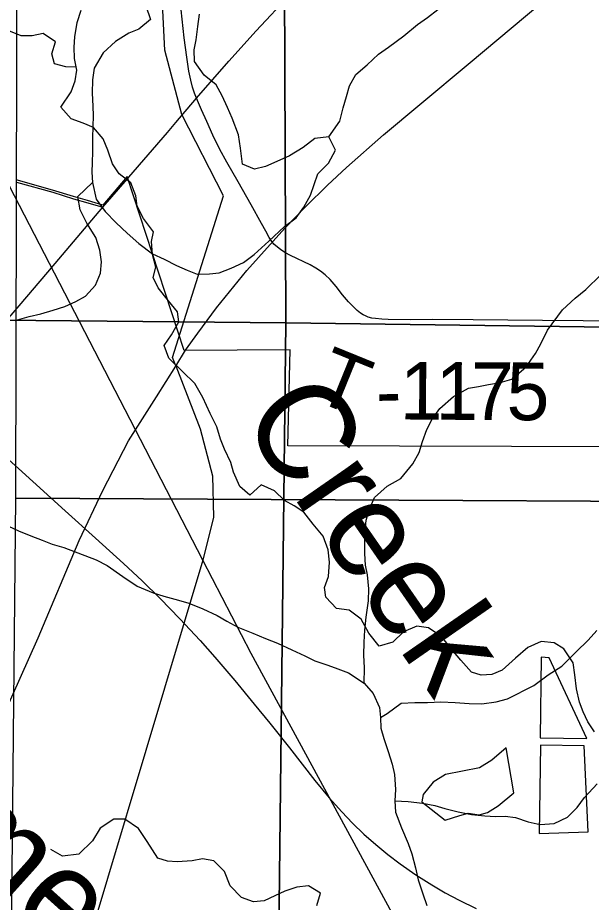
# Model space of a CAD drawing. Extents: x 0 to 34, y 0 to 22.
# Drawn here: x 14.858 to 15.423, y 18.662 to 19.533 of the extents above; entities that cross this region are included whole.
import ezdxf

# ---------------------------------------------------------------- set-up
doc = ezdxf.new("R2010")
doc.units = 0
for name, color, linetype in [('GM_X_Corporation', 7, 'Continuous'), ('GM_X_County_Road', 7, 'Continuous'), ('GM_X_Major_River_Text', 7, 'Continuous'), ('GM_X_Minor_Lake', 7, 'Continuous'), ('GM_X_Minor_River', 7, 'Continuous'), ('GM_X_Minor_River_Text', 7, 'Continuous'), ('GM_X_Rail_Line', 7, 'Continuous'), ('GM_X_Section', 7, 'Continuous'), ('GM_X_State_Route', 7, 'Continuous'), ('GM_X_Township_Road', 7, 'Continuous'), ('GM_X_Township_Road_Text', 7, 'Continuous'), ('GM_X_US_Route', 7, 'Continuous')]:
    doc.layers.add(name, color=color, linetype=linetype)

msp = doc.modelspace()

# ---------------------------------------------------------------- linework, layer by layer
at = {"layer": 'GM_X_Corporation'}
msp.add_lwpolyline([(15.45417, 19.1104), (15.1237, 19.1114), (15.12607, 19.2058), (15.02171, 19.20532), (14.96561, 19.37647), (14.94135, 19.3484), (14.92646, 19.35278), (14.91245, 19.35687), (14.89197, 19.36321), (14.85618, 19.37325)], dxfattribs=at)
at = {"layer": 'GM_X_County_Road'}
msp.add_lwpolyline([(15.03381, 19.45386), (15.03194, 19.45862), (15.02996, 19.46466), (15.02812, 19.47144), (15.02626, 19.48021), (15.02417, 19.49414), (15.02159, 19.51302), (15.01863, 19.54078), (15.01661, 19.56864), (15.01311, 19.6183), (15.01094, 19.64916), (15.01077, 19.66153), (15.01118, 19.67391), (15.01207, 19.68625), (15.01362, 19.69854), (15.01977, 19.7353), (15.0205, 19.74149)], dxfattribs=at)
at = {"layer": 'GM_X_Minor_Lake'}
for points in [[(14.98374, 19.54469), (14.98841, 19.53104), (14.97709, 19.52183), (14.96725, 19.51758), (14.95402, 19.50949), (14.94196, 19.49838), (14.93296, 19.48311), (14.93116, 19.47169), (14.93088, 19.45876), (14.93175, 19.44584), (14.93183, 19.43634), (14.93154, 19.42569), (14.93125, 19.41466), (14.93136, 19.40098), (14.93107, 19.39033), (14.93077, 19.38082), (14.93123, 19.37056), (14.93479, 19.35424), (14.94363, 19.34214), (14.95474, 19.33082), (14.96546, 19.32063), (14.97694, 19.31045), (14.99032, 19.30029), (15.00176, 19.29505), (15.01396, 19.28906), (15.02464, 19.2842), (15.03455, 19.28047), (15.04671, 19.28056), (15.05619, 19.28177), (15.06793, 19.28642), (15.08004, 19.29183), (15.09061, 19.29989), (15.10494, 19.31292), (15.1204, 19.32749), (15.1321, 19.33594), (15.13962, 19.34626), (15.14598, 19.35809), (15.14969, 19.36876), (15.1534, 19.37905), (15.16395, 19.38978), (15.17069, 19.40237), (15.16412, 19.41563), (15.15046, 19.41401), (15.13875, 19.40518), (15.12552, 19.39709), (15.11303, 19.3913), (15.10168, 19.38627), (15.09106, 19.38391), (15.07924, 19.38877), (15.07721, 19.40434), (15.07521, 19.41763), (15.06899, 19.43393), (15.06435, 19.44454), (15.05893, 19.45591), (15.05314, 19.46689), (15.04129, 19.47631), (15.03168, 19.48992), (15.03159, 19.50133), (15.0334, 19.51122), (15.0352, 19.52416), (15.03661, 19.53634)], [(15.37232, 18.82386), (15.4186, 18.82318), (15.38146, 18.90248), (15.3735, 18.90329)], [(15.3735, 18.90329), (15.37232, 18.82386)], [(15.33887, 18.81381), (15.32477, 18.80174), (15.31259, 18.79422), (15.29588, 18.7909), (15.27917, 18.78759), (15.26698, 18.78007), (15.25705, 18.76797), (15.25588, 18.76076), (15.27893, 18.74274), (15.29337, 18.74721), (15.30135, 18.74944), (15.31234, 18.74785), (15.32071, 18.75008), (15.33099, 18.75685), (15.34661, 18.76967)], [(15.34661, 18.76967), (15.33887, 18.81381)], [(15.37144, 18.7296), (15.41964, 18.73119), (15.41591, 18.81597), (15.37266, 18.81664)], [(15.37266, 18.81664), (15.37144, 18.7296)]]:
    msp.add_lwpolyline(points, dxfattribs=at)
at = {"layer": 'GM_X_Minor_River'}
for points in [[(15.16412, 19.41563), (15.17501, 19.43091), (15.17832, 19.44425), (15.18165, 19.45529), (15.1846, 19.46596), (15.19096, 19.47704), (15.2019, 19.48662), (15.21321, 19.49697), (15.22303, 19.50388), (15.23814, 19.51502), (15.25172, 19.52615), (15.26154, 19.53306), (15.27173, 19.54112), (15.28229, 19.5507), (15.29396, 19.56333), (15.30793, 19.5737), (15.31817, 19.57644), (15.32803, 19.57841), (15.34016, 19.58117), (15.35341, 19.58697), (15.36742, 19.59315), (15.38072, 19.59287), (15.40245, 19.59095)], [(15.00192, 19.21024), (15.00905, 19.22056), (15.01654, 19.23354), (15.01494, 19.24341), (15.00612, 19.25399), (14.99613, 19.26684), (14.99111, 19.27707), (14.99368, 19.28736), (14.99054, 19.29988), (14.9893, 19.31241), (14.9915, 19.32194), (14.98151, 19.33517), (14.97533, 19.34729), (14.97411, 19.35754), (14.96906, 19.37043), (14.95759, 19.37909), (14.95105, 19.38892), (14.94638, 19.40258), (14.94173, 19.41357), (14.93214, 19.4249), (14.92222, 19.42901), (14.91041, 19.43348), (14.90006, 19.44481), (14.91019, 19.46009), (14.91428, 19.47077), (14.91571, 19.48142), (14.91372, 19.49281), (14.91325, 19.50383), (14.91392, 19.5141), (14.91608, 19.52819), (14.92016, 19.54038)], [(14.91523, 19.4842), (14.90492, 19.48444), (14.89393, 19.48755), (14.89133, 19.49745), (14.89481, 19.50921), (14.88271, 19.51727), (14.87169, 19.51506), (14.86107, 19.51512), (14.84895, 19.52015), (14.8391, 19.52401), (14.82963, 19.52559), (14.81935, 19.52072), (14.80906, 19.51204), (14.79954, 19.5045), (14.78964, 19.4981), (14.78436, 19.49534), (14.77452, 19.4889)], [(14.85524, 19.23466), (14.86888, 19.23856), (14.88026, 19.24131), (14.89238, 19.24482), (14.90413, 19.24871), (14.91473, 19.25335), (14.92456, 19.25874), (14.93435, 19.26946), (14.93919, 19.28128), (14.94024, 19.2927), (14.93862, 19.30409), (14.93472, 19.31661), (14.92587, 19.33061), (14.9193, 19.34386), (14.91691, 19.35677), (14.93123, 19.37056)], [(15.19896, 18.87756), (15.19921, 18.89277), (15.19873, 18.90531), (15.199, 18.91786), (15.19967, 18.92965), (15.20108, 18.94259), (15.20322, 18.95857), (15.20351, 18.97036), (15.20225, 18.98442), (15.20027, 18.99391), (15.1998, 19.00531), (15.19972, 19.01519), (15.2, 19.02736), (15.20105, 19.03801), (15.20438, 19.04906), (15.20922, 19.0605), (15.22167, 19.07162), (15.23528, 19.07932), (15.24694, 19.09347), (15.2533, 19.10493), (15.25663, 19.1156), (15.26071, 19.12741), (15.26595, 19.13772), (15.27346, 19.14804), (15.28704, 19.15992), (15.30179, 19.16801), (15.31165, 19.16961), (15.32151, 19.17158), (15.33289, 19.17357), (15.34464, 19.17708), (15.3586, 19.18897), (15.36799, 19.20234), (15.37323, 19.21188), (15.37957, 19.22524), (15.3946, 19.24512), (15.40705, 19.25661), (15.41761, 19.26544), (15.43231, 19.27961)], [(15.42601, 18.8298), (15.41947, 18.83964), (15.41483, 18.84949), (15.41133, 18.85897), (15.40818, 18.87187), (15.40655, 18.88592), (15.40493, 18.89769), (15.3957, 18.91131), (15.38615, 18.91732), (15.3736, 18.91875), (15.36036, 18.91257), (15.34828, 18.90222), (15.33509, 18.89033), (15.32487, 18.88608), (15.31423, 18.88562), (15.30471, 18.88859), (15.29435, 18.9003), (15.28515, 18.91125), (15.27555, 18.92335), (15.26256, 18.93199), (15.25077, 18.93381), (15.2379, 18.92801), (15.22735, 18.91805), (15.2137, 18.91414), (15.20372, 18.927), (15.19601, 18.94062), (15.18415, 18.94966), (15.1716, 18.95109), (15.16125, 18.96242), (15.16004, 18.97191), (15.16375, 18.98258), (15.16477, 18.99666), (15.16353, 19.00881), (15.15848, 19.02246), (15.14888, 19.03418), (15.13967, 19.04589), (15.13012, 19.05228), (15.12058, 19.05754), (15.11062, 19.06697), (15.09765, 19.07295), (15.08634, 19.0626), (15.07639, 19.07127), (15.0702, 19.0853), (15.06746, 19.09478), (15.06127, 19.10804), (15.05739, 19.11789), (15.05387, 19.13003), (15.04731, 19.14329), (15.03996, 19.15882), (15.03224, 19.17283), (15.01999, 19.18453), (15.00658, 19.19773), (15.00192, 19.21024)], [(14.84855, 19.03236), (14.85847, 19.02749), (14.87067, 19.02264), (14.88172, 19.01854), (14.89163, 19.01443), (14.90305, 19.01109), (14.93506, 18.99916), (14.94575, 18.99354), (14.96103, 18.98263), (14.97517, 18.97323), (14.99118, 18.96651), (15.00146, 18.96316), (15.01593, 18.95947), (15.02621, 18.9565), (15.03993, 18.9509), (15.05405, 18.94416), (15.06359, 18.93853), (15.07465, 18.93291), (15.08914, 18.92693), (15.10172, 18.9217), (15.11353, 18.91685), (15.12764, 18.91049), (15.14061, 18.9045), (15.15053, 18.89964), (15.1631, 18.89517), (15.173, 18.89182), (15.18368, 18.88772), (15.19896, 18.87756), (15.20778, 18.86736), (15.21397, 18.85372), (15.21519, 18.84385), (15.21528, 18.83321), (15.2184, 18.82296), (15.22268, 18.81045), (15.22659, 18.79793), (15.22895, 18.78769), (15.22983, 18.77287), (15.22917, 18.76183), (15.23002, 18.75044), (15.23584, 18.73527), (15.24243, 18.71973), (15.24593, 18.7095), (15.24946, 18.69584), (15.25222, 18.68407), (15.25689, 18.67004), (15.26079, 18.65866)], [(15.21519, 18.84385), (15.22162, 18.8477), (15.23559, 18.85807), (15.24888, 18.85854), (15.26141, 18.85864), (15.27471, 18.85912), (15.28877, 18.85846), (15.30246, 18.85742), (15.31499, 18.85713), (15.32903, 18.85914), (15.3404, 18.86226), (15.36613, 18.87538), (15.38048, 18.88575), (15.3937, 18.89421), (15.40802, 18.90839), (15.41971, 18.91988), (15.42836, 18.92944)], [(15.22917, 18.76183), (15.24247, 18.76118), (15.25654, 18.75938), (15.26871, 18.75719), (15.27861, 18.75422), (15.29156, 18.75089), (15.30488, 18.74833), (15.3178, 18.7469), (15.32845, 18.74622), (15.33794, 18.74667), (15.34821, 18.74523), (15.36078, 18.74114), (15.37258, 18.73857), (15.38624, 18.73943), (15.39949, 18.74561), (15.40891, 18.75518), (15.41604, 18.76512), (15.42847, 18.77852)], [(15.15252, 18.65862), (15.15584, 18.67081), (15.144, 18.67795), (15.13261, 18.67672), (15.12087, 18.67283), (15.11103, 18.6682), (15.10043, 18.66318), (15.0898, 18.66234), (15.07799, 18.66644), (15.06688, 18.67814), (15.06145, 18.69216), (15.05072, 18.70273), (15.03969, 18.70455), (15.02945, 18.70257), (15.01464, 18.7017), (15.00514, 18.70239), (14.99561, 18.70536), (14.98522, 18.72163), (14.97676, 18.73449), (14.96301, 18.74352), (14.95237, 18.74382), (14.93877, 18.73497), (14.93127, 18.72237), (14.9177, 18.70935), (14.90177, 18.70733), (14.89032, 18.71371)]]:
    msp.add_lwpolyline(points, dxfattribs=at)
at = {"layer": 'GM_X_Rail_Line'}
msp.add_line((15.04011, 18.99876), (14.97339, 19.12768), dxfattribs=at)
for points in [[(14.97339, 19.12768), (14.72018, 19.6169), (14.4, 20.21397), (14.19264, 20.80375), (14.1778, 20.84702), (14.16173, 20.9)], [(15.01329, 19.19028), (15.01014, 19.19836), (15.06033, 19.35767), (15.01937, 19.43771), (15.00255, 19.501), (14.997, 19.61181), (14.99708, 19.69487), (15.00541, 19.73535), (15.01017, 19.77346), (14.99828, 19.87704), (14.9781, 20.30503), (14.97675, 20.37959), (14.99858, 20.4433), (15.03316, 20.51247), (15.08956, 20.60166), (15.18963, 20.75638), (15.28484, 20.9)], [(14.64516, 18.40212), (14.87779, 18.92228), (14.91806, 19.01821), (14.94146, 19.06727), (14.96667, 19.11634), (14.9736, 19.12713), (14.99445, 19.15961), (15.0135, 19.18973), (15.02287, 19.20546), (15.0351, 19.22223), (15.05365, 19.2471), (15.08333, 19.28393), (15.12084, 19.32584), (15.14146, 19.34714), (15.16276, 19.36803), (15.18145, 19.38534), (15.21814, 19.4175), (15.25387, 19.44745), (15.30347, 19.48882), (15.3862, 19.55849)], [(15.01329, 19.19028), (15.03751, 19.12811), (15.0494, 19.08167), (15.05059, 19.04119), (15.04011, 18.99876)], [(15.04011, 18.99876), (14.89003, 18.49791), (14.77587, 18.08165), (14.64474, 18.05058), (14.32955, 17.9691), (13.91678, 17.97559), (13.89038, 17.96958), (13.86935, 17.9605), (13.84404, 17.94417), (13.82606, 17.92493), (13.79728, 17.87135), (13.78402, 17.84741), (13.76278, 17.82947), (13.73567, 17.81573), (13.69777, 17.79733), (13.65703, 17.78154), (13.61658, 17.76725), (13.45712, 17.70773), (13.36788, 17.66963), (13.28339, 17.62439), (13.2404, 17.59882)], [(16.14636, 18.29525), (15.65156, 18.4846), (15.59517, 18.49371), (15.5224, 18.4919), (15.41506, 18.47188), (15.35867, 18.47916), (15.32774, 18.49373), (15.30955, 18.51193), (15.28045, 18.55198), (15.08763, 18.90695), (15.04011, 18.99876)]]:
    msp.add_lwpolyline(points, dxfattribs=at)
at = {"layer": 'GM_X_Section'}
for points in [[(14.95647, 20.23484), (15.11792, 20.23404), (15.1219, 19.23237), (14.10087, 19.24199), (14.10106, 20.24177)], [(15.97295, 20.22976), (16.12872, 20.22894), (16.12665, 19.21892), (15.1219, 19.23237), (15.11792, 20.23404)], [(15.70156, 20.06848), (15.86074, 20.06919), (15.86246, 19.05461), (14.85583, 19.05974), (14.8579, 20.06976)], [(15.1219, 19.23237), (15.11019, 18.22945), (14.09372, 18.2398), (14.10087, 19.24199)], [(16.12665, 19.21892), (16.11682, 18.21604), (15.11019, 18.22945), (15.1219, 19.23237)], [(15.86246, 19.05461), (15.85453, 18.04874), (14.84601, 18.05685), (14.85583, 19.05974)]]:
    msp.add_lwpolyline(points, close=True, dxfattribs=at)
at = {"layer": 'GM_X_State_Route'}
for p, q in [((14.96582, 19.37427), (14.96714, 19.37579)), ((14.94157, 19.34621), (14.96582, 19.37427))]:
    msp.add_line(p, q, dxfattribs=at)
for points in [[(15.03381, 19.45386), (15.06549, 19.49003), (15.09252, 19.52009), (15.12632, 19.55659), (15.14974, 19.58149), (15.1836, 19.61793), (15.20687, 19.64295), (15.25976, 19.6999), (15.28305, 19.72491), (15.29811, 19.7412)], [(14.96714, 19.37579), (15.00523, 19.41979), (15.01349, 19.42973), (15.03381, 19.45386)], [(14.80951, 19.19189), (14.82855, 19.21401), (14.85898, 19.24923), (14.88715, 19.28231), (14.94157, 19.34621)]]:
    msp.add_lwpolyline(points, dxfattribs=at)
at = {"layer": 'GM_X_Township_Road'}
for points in [[(15.45213, 19.23368), (15.41494, 19.23434), (15.37464, 19.23465), (15.34052, 19.23493), (15.30642, 19.2354), (15.26611, 19.23563), (15.24442, 19.23556), (15.22269, 19.23563), (15.21647, 19.23593), (15.21023, 19.23665), (15.20667, 19.23711), (15.20307, 19.23798), (15.20034, 19.23922), (15.19797, 19.24034), (15.19549, 19.24208), (15.19226, 19.24456), (15.18878, 19.24792), (15.18368, 19.25314), (15.17759, 19.25997), (15.17138, 19.26818), (15.16554, 19.27501), (15.16045, 19.27986), (15.1561, 19.28334), (15.15125, 19.28644), (15.14566, 19.28943), (15.12652, 19.29862), (15.12081, 19.30185), (15.11659, 19.30459), (15.11348, 19.30682), (15.11012, 19.31006), (15.10739, 19.31341), (15.1054, 19.31664), (15.10205, 19.32261), (15.0977, 19.33044), (15.08764, 19.3487), (15.07496, 19.3712), (15.06378, 19.39083), (15.05682, 19.40314), (15.04974, 19.4173), (15.0439, 19.43072), (15.0388, 19.44228), (15.03381, 19.45386)], [(14.85639, 19.37106), (14.89218, 19.36102), (14.91266, 19.35468), (14.92668, 19.35059), (14.94157, 19.34621)]]:
    msp.add_lwpolyline(points, dxfattribs=at)
at = {"layer": 'GM_X_US_Route'}
msp.add_lwpolyline([(14.82823, 19.11591), (14.85834, 19.08903), (14.90427, 19.04727), (14.93422, 19.02024), (14.96192, 18.99533), (14.98008, 18.97838), (14.99784, 18.961), (15.01729, 18.94094), (15.03728, 18.91977), (15.05192, 18.90318), (15.07143, 18.88024), (15.09046, 18.85682), (15.10608, 18.83827), (15.12559, 18.81387), (15.15048, 18.78167), (15.16438, 18.76467), (15.17687, 18.75089), (15.18762, 18.73975), (15.19878, 18.72902), (15.21036, 18.71874), (15.22231, 18.7089), (15.23464, 18.69953), (15.2499, 18.68893), (15.26557, 18.67893), (15.27893, 18.67112), (15.29259, 18.66381), (15.30926, 18.6556)], dxfattribs=at)

# ---------------------------------------------------------------- texts
at = {"layer": 'GM_X_Major_River_Text'}
msp.add_text('Jerome Fork', height=0.0947302, rotation=317.99227, dxfattribs=at).set_placement((14.58766, 18.88945))
at = {"layer": 'GM_X_Minor_River_Text'}
msp.add_text('Creek', height=0.094733, rotation=304.73512, dxfattribs=at).set_placement((15.07558, 19.13798))
at = {"layer": 'GM_X_Township_Road_Text'}
for s, rotation, p in [('T', 337.87629, (15.14688, 19.15734)), ('1', 359.49002, (15.23393, 19.13736)), ('1', 359.67434, (15.26913, 19.13705)), ('7', 359.721, (15.30418, 19.13685)), ('5', 359.74341, (15.3392, 19.13667)), ('-', 1.40287, (15.2111, 19.13679))]:
    msp.add_text(s, height=0.05682, rotation=rotation, dxfattribs=at).set_placement(p)

doc.saveas('drawing.dxf')
